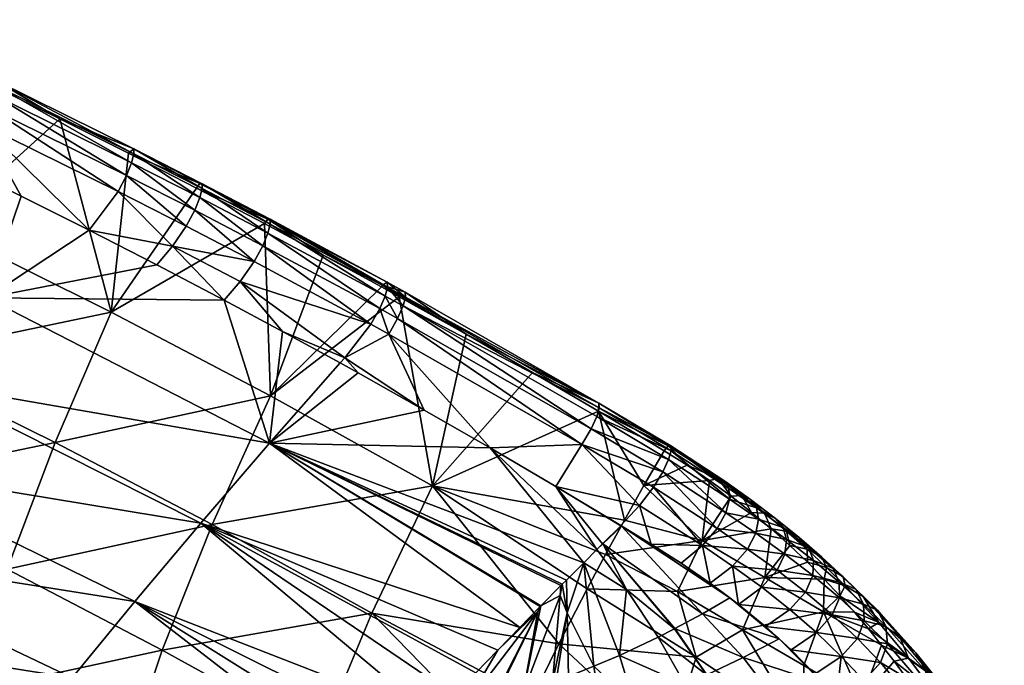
# Model space of a CAD drawing. Header units: millimetres. Extents: x -296 to 288, y -743 to -158.
# Tile 338 of 339: x 168 to 210, y -217 to -190. Entities that reach past the tile are written whole.
import ezdxf

# ---------------------------------------------------------------- set-up
doc = ezdxf.new("R2010")
doc.units = ezdxf.units.MM
doc.header["$MEASUREMENT"] = 0
doc.layers.add('Výchozí', color=7, linetype='Continuous', true_color=0x000000)

msp = doc.modelspace()

# ---------------------------------------------------------------- meshes
at = {"layer": 'Výchozí'}
mesh = msp.add_polyface(dxfattribs=at)
corners = [(169.827, -207.472, 136.975), (172.215, -201.93, 160.783), (178.975, -205.484, 160.85), (162.659, -203.934, 136.827), (164.947, -198.322, 160.717), (160.707, -209.365, 111.52), (155.619, -200.657, 136.692), (185.852, -209.308, 160.924), (184.439, -201.28, 182.932), (187.276, -202.874, 182.93), (184.439, -201.28, 182.932), (184.439, -201.28, 182.932), (184.439, -201.28, 182.932), (183.68, -200.859, 182.933), (178.72, -198.175, 182.939), (181.206, -199.507, 182.936), (175.838, -196.664, 182.942), (178.72, -198.175, 182.939), (172.943, -195.18, 182.946), (172.943, -195.18, 182.946), (167.112, -192.294, 182.955), (170.034, -193.723, 182.95), (170.034, -193.723, 182.95), (175.838, -196.664, 182.942), (164.176, -190.889, 182.959), (167.111, -192.293, 182.955), (157.812, -194.978, 160.658), (161.228, -189.511, 182.964), (164.176, -190.889, 182.959), (167.111, -192.293, 182.955), (167.112, -192.294, 182.955), (183.68, -200.859, 182.933), (181.206, -199.507, 182.936), (166.91, -201.319, 187.58), (152.101, -199.468, 186.994), (164.164, -204.935, 186.837), (178.928, -207.504, 187.513), (168.391, -197.013, 187.929), (171.276, -198.456, 187.925), (177.01, -201.428, 187.918), (162.586, -194.206, 187.938), (154.673, -195.628, 187.645), (174.149, -199.928, 187.921), (171.276, -198.456, 187.925), (174.149, -199.928, 187.921), (182.689, -204.509, 187.911), (181.935, -204.092, 187.912), (179.478, -202.749, 187.915), (182.689, -204.509, 187.911), (182.689, -204.509, 187.911), (188.302, -207.7, 187.906), (185.504, -206.091, 187.908), (182.689, -204.509, 187.911), (165.495, -195.596, 187.934), (165.494, -195.596, 187.934)]
mesh.append_faces([[corners[k] for k in face] for face in [(0, 1, 2, 2), (3, 4, 1, 1), (3, 1, 0, 0), (5, 3, 0, 0), (6, 4, 3, 3), (7, 8, 9, 9), (10, 11, 2, 2), (11, 7, 2, 2), (12, 2, 13, 13), (2, 14, 15, 15), (1, 16, 17, 17), (1, 18, 19, 19), (4, 20, 21, 21), (1, 22, 18, 18), (1, 19, 23, 23), (4, 24, 25, 25), (26, 27, 28, 28), (4, 29, 30, 30), (1, 17, 2, 2), (4, 21, 1, 1), (4, 26, 28, 28), (31, 2, 32, 32), (33, 34, 35, 35), (36, 33, 35, 35), (37, 33, 38, 38), (39, 33, 36, 36), (40, 41, 33, 33), (42, 43, 33, 33), (44, 33, 39, 39), (36, 45, 46, 46), (39, 36, 47, 47), (47, 36, 46, 46), (43, 38, 33, 33), (48, 49, 36, 36), (36, 50, 51, 51), (51, 52, 36, 36), (33, 53, 54, 54), (33, 54, 40, 40), (33, 37, 53, 53)]])
mesh = msp.add_polyface(dxfattribs=at)
corners = [(167.331, -192.327, 185.952), (167.327, -192.114, 185.082), (167.33, -192.327, 185.952), (167.237, -192.717, 186.68), (167.235, -192.716, 186.68), (167.026, -193.262, 187.252), (167.024, -193.261, 187.252), (166.678, -193.938, 187.657), (166.677, -193.938, 187.657), (173.173, -195.205, 185.957), (173.17, -194.996, 185.086), (167.329, -192.115, 185.082), (173.077, -195.591, 186.683), (172.859, -196.132, 187.252), (172.5, -196.804, 187.653), (172.5, -196.804, 187.653), (167.112, -192.293, 182.955), (170.034, -193.723, 182.95), (167.112, -192.294, 182.955), (167.111, -192.293, 182.955), (167.111, -192.293, 182.955), (172.943, -195.18, 182.946), (159.666, -192.842, 187.943), (160.806, -191.178, 187.661), (159.666, -192.842, 187.943), (160.806, -191.178, 187.661), (162.586, -194.206, 187.938), (168.391, -197.013, 187.929), (171.276, -198.456, 187.925), (165.494, -195.595, 187.934), (165.496, -195.596, 187.934), (165.495, -195.596, 187.934), (165.494, -195.596, 187.934), (174.812, -199.129, 187.888), (171.276, -198.456, 187.925), (171.276, -198.456, 187.925)]
mesh.append_faces([[corners[k] for k in face] for face in [(0, 1, 2, 2), (3, 0, 2, 2), (3, 2, 4, 4), (5, 3, 4, 4), (5, 4, 6, 6), (7, 5, 6, 6), (7, 6, 8, 8), (9, 10, 11, 11), (9, 11, 0, 0), (12, 9, 0, 0), (12, 0, 3, 3), (13, 12, 3, 3), (13, 3, 5, 5), (14, 13, 5, 5), (14, 5, 7, 7), (15, 13, 14, 14), (16, 17, 18, 18), (19, 20, 16, 16), (19, 16, 18, 18), (17, 10, 21, 21), (17, 16, 11, 11), (10, 17, 11, 11), (22, 23, 24, 24), (8, 25, 26, 26), (7, 27, 28, 28), (7, 28, 14, 14), (7, 8, 29, 29), (7, 29, 30, 30), (29, 8, 26, 26), (31, 30, 29, 29), (31, 29, 32, 32), (26, 32, 29, 29), (26, 25, 22, 22), (30, 31, 27, 27), (33, 34, 35, 35), (30, 27, 7, 7)]])
mesh = msp.add_polyface(dxfattribs=at)
corners = [(173.174, -195.206, 185.957), (173.17, -194.996, 185.086), (173.17, -194.996, 185.086), (173.173, -195.205, 185.957), (173.077, -195.591, 186.683), (173.077, -195.591, 186.683), (172.859, -196.132, 187.252), (172.859, -196.132, 187.252), (172.5, -196.804, 187.653), (176.076, -196.686, 185.96), (176.071, -196.477, 185.088), (175.979, -197.07, 186.685), (175.758, -197.608, 187.252), (175.394, -198.279, 187.652), (178.965, -198.193, 185.963), (178.959, -197.986, 185.091), (178.867, -198.576, 186.687), (178.644, -199.112, 187.252), (178.274, -199.781, 187.65), (183.938, -200.871, 185.969), (172.943, -195.18, 182.946), (175.975, -196.472, 183.99), (172.943, -195.18, 182.946), (175.838, -196.664, 182.942), (181.206, -199.507, 182.936), (178.72, -198.175, 182.939), (178.86, -197.982, 183.99), (175.975, -196.472, 183.99), (172.943, -195.18, 182.946), (173.17, -194.996, 185.086), (174.812, -199.129, 187.888), (172.5, -196.804, 187.653), (171.276, -198.456, 187.925)]
mesh.append_faces([[corners[k] for k in face] for face in [(0, 1, 2, 2), (0, 2, 3, 3), (4, 0, 3, 3), (4, 3, 5, 5), (6, 4, 5, 5), (6, 5, 7, 7), (8, 6, 7, 7), (9, 10, 1, 1), (9, 1, 0, 0), (11, 9, 0, 0), (11, 0, 4, 4), (12, 11, 4, 4), (12, 4, 6, 6), (13, 12, 6, 6), (13, 6, 8, 8), (14, 15, 10, 10), (14, 10, 9, 9), (16, 14, 9, 9), (16, 9, 11, 11), (17, 16, 11, 11), (17, 11, 12, 12), (18, 17, 12, 12), (18, 12, 13, 13), (19, 15, 14, 14), (20, 21, 22, 22), (22, 21, 23, 23), (24, 25, 26, 26), (23, 21, 26, 26), (23, 26, 25, 25), (26, 21, 10, 10), (26, 10, 15, 15), (27, 28, 2, 2), (27, 2, 29, 29), (10, 21, 1, 1), (30, 13, 8, 8), (31, 30, 8, 8), (32, 30, 31, 31)]])
mesh = msp.add_polyface(dxfattribs=at)
corners = [(183.938, -200.871, 185.969), (183.93, -200.666, 185.097), (178.959, -197.986, 185.091), (183.839, -201.251, 186.691), (178.965, -198.193, 185.963), (178.867, -198.576, 186.687), (183.611, -201.784, 187.253), (178.644, -199.112, 187.252), (183.233, -202.45, 187.649), (178.274, -199.781, 187.65), (184.7, -201.291, 185.97), (184.691, -201.086, 185.097), (184.601, -201.67, 186.691), (184.372, -202.203, 187.254), (183.992, -202.868, 187.649), (184.7, -201.291, 185.97), (184.691, -201.086, 185.097), (184.601, -201.67, 186.691), (184.372, -202.203, 187.254), (183.723, -200.789, 183.226), (184.439, -201.28, 182.932), (183.68, -200.859, 182.933), (184.439, -201.28, 182.932), (181.206, -199.507, 182.936), (187.276, -202.874, 182.93), (178.86, -197.982, 183.99), (175.394, -198.279, 187.652), (174.812, -199.129, 187.888), (177.684, -200.629, 187.885), (174.149, -199.928, 187.921), (177.01, -201.428, 187.918), (171.276, -198.456, 187.925), (179.478, -202.749, 187.915)]
mesh.append_faces([[corners[k] for k in face] for face in [(0, 1, 2, 2), (3, 0, 4, 4), (3, 4, 5, 5), (6, 3, 5, 5), (6, 5, 7, 7), (8, 6, 7, 7), (8, 7, 9, 9), (10, 11, 1, 1), (10, 1, 0, 0), (12, 10, 0, 0), (12, 0, 3, 3), (13, 12, 3, 3), (13, 3, 6, 6), (14, 13, 6, 6), (15, 16, 11, 11), (15, 11, 10, 10), (17, 15, 10, 10), (17, 10, 12, 12), (18, 17, 12, 12), (18, 12, 13, 13), (19, 20, 21, 21), (19, 22, 20, 20), (19, 21, 23, 23), (24, 19, 16, 16), (22, 19, 24, 24), (23, 25, 19, 19), (25, 2, 1, 1), (25, 1, 19, 19), (1, 11, 19, 19), (19, 11, 16, 16), (9, 26, 27, 27), (9, 27, 28, 28), (8, 9, 28, 28), (27, 29, 30, 30), (27, 30, 28, 28), (27, 31, 29, 29), (32, 28, 30, 30)]])
mesh = msp.add_polyface(dxfattribs=at)
corners = [(183.992, -202.868, 187.649), (183.611, -201.784, 187.253), (183.233, -202.45, 187.649), (183.992, -202.868, 187.649), (184.372, -202.203, 187.254), (184.372, -202.203, 187.254), (192.916, -205.793, 185.108), (184.691, -201.086, 185.097), (184.7, -201.291, 185.97), (184.601, -201.67, 186.691), (192.928, -205.993, 185.981), (182.136, -203.873, 187.919), (185.504, -206.091, 187.908), (188.302, -207.7, 187.906), (177.684, -200.629, 187.885), (182.689, -204.509, 187.911), (181.935, -204.092, 187.912), (179.478, -202.749, 187.915), (182.689, -204.509, 187.911), (186.481, -222.57, 184.263), (185.502, -224.617, 182.966), (187.794, -224.431, 183.267), (186.358, -222.584, 184.244), (184.354, -222.771, 183.938), (185.358, -224.625, 182.946), (187.466, -220.519, 185.349), (188.454, -222.296, 184.553), (187.364, -220.538, 185.333), (185.715, -220.817, 185.059), (188.376, -218.496, 186.214), (187.11, -218.847, 185.99), (183.032, -224.699, 182.629), (182.385, -222.874, 183.625), (181.558, -223.777, 182.986), (184.093, -221.033, 184.777), (183.231, -221.959, 184.222), (184.971, -220.098, 185.289), (186.77, -218.204, 186.181), (185.864, -219.155, 185.757), (187.689, -217.247, 186.559), (188.619, -216.286, 186.892)]
mesh.append_faces([[corners[k] for k in face] for face in [(0, 1, 2, 2), (3, 4, 5, 5), (3, 5, 0, 0), (6, 7, 8, 8), (9, 10, 8, 8), (3, 0, 11, 11), (3, 12, 13, 13), (2, 11, 0, 0), (14, 11, 2, 2), (15, 11, 16, 16), (17, 16, 11, 11), (18, 11, 15, 15), (11, 18, 12, 12), (12, 3, 11, 11), (11, 14, 17, 17), (19, 20, 21, 21), (22, 20, 19, 19), (23, 24, 22, 22), (25, 19, 26, 26), (27, 22, 19, 19), (27, 19, 25, 25), (28, 23, 22, 22), (28, 22, 27, 27), (29, 27, 25, 25), (30, 28, 27, 27), (31, 23, 32, 32), (31, 32, 33, 33), (23, 28, 34, 34), (23, 34, 35, 35), (28, 36, 34, 34), (35, 32, 23, 23), (36, 28, 30, 30), (37, 38, 30, 30), (30, 38, 36, 36), (30, 39, 37, 37), (40, 39, 30, 30)]])
mesh = msp.add_polyface(dxfattribs=at)
corners = [(190.097, -204.496, 182.927), (187.276, -202.874, 182.93), (192.916, -205.793, 185.108), (192.901, -206.145, 182.924), (195.689, -207.822, 182.919), (195.861, -207.613, 184.087), (195.966, -207.618, 185.11), (195.861, -207.613, 184.087), (184.691, -201.086, 185.097), (184.7, -201.291, 185.97), (192.928, -205.993, 185.981), (195.966, -207.618, 185.11), (184.601, -201.67, 186.691), (192.827, -206.367, 186.699), (195.877, -208.189, 186.701), (195.979, -207.817, 185.983), (184.372, -202.203, 187.254), (192.59, -206.894, 187.257), (195.636, -208.713, 187.257), (195.877, -208.189, 186.701), (183.992, -202.868, 187.649), (192.194, -207.553, 187.648), (194.648, -210.139, 187.861), (195.234, -209.37, 187.646), (195.636, -208.713, 187.257), (188.302, -207.7, 187.906), (191.085, -209.336, 187.903), (193.852, -211, 187.898), (194.648, -210.139, 187.861), (195.136, -211.789, 187.891), (194.648, -210.139, 187.861), (193.852, -211, 187.898), (196.404, -212.601, 187.856), (195.136, -211.789, 187.891), (193.873, -211.017, 187.898), (193.849, -211.003, 187.898), (193.873, -211.017, 187.898), (193.852, -211, 187.898), (195.136, -211.789, 187.891), (197.315, -214.747, 187.528), (193.081, -211.779, 187.837), (196.134, -215.377, 187.383), (193.08, -211.779, 187.837), (193.076, -211.772, 187.837), (193.075, -211.773, 187.837), (192.834, -212.013, 187.812), (194.082, -213.713, 187.65)]
mesh.append_faces([[corners[k] for k in face] for face in [(0, 1, 2, 2), (3, 0, 2, 2), (4, 3, 5, 5), (6, 7, 2, 2), (1, 8, 2, 2), (2, 9, 10, 10), (10, 11, 2, 2), (12, 13, 10, 10), (13, 14, 15, 15), (13, 15, 10, 10), (12, 16, 17, 17), (12, 17, 13, 13), (3, 2, 7, 7), (18, 19, 17, 17), (16, 20, 21, 21), (16, 21, 17, 17), (18, 17, 21, 21), (22, 23, 21, 21), (24, 21, 23, 23), (20, 25, 21, 21), (21, 26, 22, 22), (26, 21, 25, 25), (26, 27, 28, 28), (19, 13, 17, 17), (29, 30, 31, 31), (32, 33, 34, 34), (35, 36, 37, 37), (38, 37, 36, 36), (39, 36, 40, 40), (36, 35, 40, 40), (41, 40, 42, 42), (42, 40, 43, 43), (42, 43, 44, 44), (35, 43, 40, 40), (42, 44, 45, 45), (42, 45, 46, 46)]])
mesh = msp.add_polyface(dxfattribs=at)
corners = [(192.901, -206.145, 182.924), (195.689, -207.822, 182.919), (194.83, -209.302, 177.219), (193.999, -210.772, 171.389), (185.852, -209.308, 160.924), (193.195, -212.23, 165.433), (192.419, -213.679, 159.357), (183.277, -214.715, 137.283), (191.215, -216.017, 149.219), (190.085, -218.331, 138.792), (191.215, -216.017, 149.219), (193.195, -212.23, 165.433), (193.999, -210.772, 171.389), (190.097, -204.496, 182.927), (192.901, -206.145, 182.924), (187.276, -202.874, 182.93), (190.097, -204.496, 182.927), (189.029, -220.625, 128.098), (190.456, -214.408, 187.409), (178.928, -207.504, 187.513), (190.429, -214.435, 187.402), (191.36, -213.492, 187.596), (191.535, -213.316, 187.628), (192.272, -212.576, 187.743), (191.085, -209.336, 187.903), (192.834, -212.013, 187.812), (193.075, -211.773, 187.837), (192.834, -212.013, 187.812), (188.302, -207.7, 187.906), (192.272, -212.576, 187.743), (193.076, -211.772, 187.837), (193.849, -211.003, 187.898), (193.852, -211, 187.898), (193.076, -211.772, 187.837), (194.581, -223.991, 128.559), (195.88, -220.364, 144.4), (200.662, -223.158, 145.879), (191.215, -216.017, 149.219), (192.419, -213.679, 159.357), (197.049, -216.589, 159.357), (201.57, -219.666, 159.357), (197.049, -216.589, 159.357), (189.029, -220.625, 128.098), (190.085, -218.331, 138.792), (188.048, -222.9, 117.154), (197.612, -209.082, 182.734), (198.526, -209.75, 182.508), (197.301, -211.635, 174.921), (199.401, -210.437, 182.198), (196.665, -208.438, 182.872), (194.83, -209.302, 177.219), (195.689, -207.822, 182.919), (197.612, -209.082, 182.734), (193.999, -210.772, 171.389), (196.248, -213.8, 166.448), (193.195, -212.23, 165.433), (192.419, -213.679, 159.357), (199.02, -215.431, 166.996), (197.049, -216.589, 159.357)]
mesh.append_faces([[corners[k] for k in face] for face in [(0, 1, 2, 2), (0, 2, 3, 3), (4, 5, 6, 6), (7, 8, 9, 9), (10, 4, 6, 6), (11, 4, 12, 12), (4, 13, 14, 14), (4, 15, 16, 16), (14, 3, 4, 4), (17, 7, 9, 9), (18, 19, 20, 20), (19, 21, 22, 22), (23, 19, 22, 22), (24, 25, 26, 26), (27, 28, 29, 29), (27, 24, 28, 28), (24, 30, 31, 31), (31, 32, 24, 24), (33, 24, 26, 26), (34, 35, 36, 36), (37, 38, 39, 39), (40, 35, 41, 41), (37, 39, 35, 35), (35, 34, 42, 42), (35, 42, 43, 43), (44, 42, 34, 34), (37, 35, 43, 43), (45, 46, 47, 47), (46, 48, 47, 47), (49, 50, 51, 51), (49, 52, 50, 50), (53, 50, 47, 47), (47, 50, 52, 52), (47, 54, 55, 55), (47, 55, 53, 53), (55, 54, 56, 56), (54, 57, 58, 58), (58, 56, 54, 54)]])
mesh = msp.add_polyface(dxfattribs=at)
corners = [(176.496, -210.959, 137.122), (178.975, -205.484, 160.85), (185.852, -209.308, 160.924), (183.277, -214.715, 137.283), (174.378, -216.284, 111.988), (181.078, -219.99, 112.24), (172.632, -221.48, 85.684), (169.827, -207.472, 136.975), (167.789, -212.846, 111.755), (166.11, -218.074, 85.36), (160.707, -209.365, 111.52), (159.102, -214.633, 85.033), (157.857, -219.758, 57.601), (191.215, -216.017, 149.219), (189.029, -220.625, 128.098), (170.554, -217.469, 183.46), (156.695, -215.273, 181.5), (168.089, -220.559, 181.144), (173.209, -214.229, 185.31), (161.524, -208.504, 185.573), (159.021, -211.97, 183.784), (176.011, -210.892, 186.664), (164.164, -204.935, 186.837), (178.928, -207.504, 187.513), (185.864, -219.155, 185.757), (183.231, -221.959, 184.222), (180.749, -224.668, 182.306), (181.558, -223.777, 182.986), (184.971, -220.098, 185.289), (184.093, -221.033, 184.777), (184.093, -221.033, 184.777), (182.385, -222.874, 183.625), (186.77, -218.204, 186.181), (187.689, -217.247, 186.559), (188.619, -216.286, 186.892), (189.56, -215.321, 187.18), (190.429, -214.435, 187.402), (185.864, -219.155, 185.757), (191.307, -213.546, 187.586), (191.36, -213.492, 187.596), (192.272, -212.576, 187.743), (188.302, -207.7, 187.906), (190.456, -214.408, 187.409), (191.307, -213.546, 187.586)]
mesh.append_faces([[corners[k] for k in face] for face in [(0, 1, 2, 2), (0, 2, 3, 3), (4, 0, 3, 3), (4, 3, 5, 5), (6, 4, 5, 5), (7, 1, 0, 0), (8, 7, 0, 0), (8, 0, 4, 4), (9, 8, 4, 4), (9, 4, 6, 6), (10, 7, 8, 8), (11, 10, 8, 8), (11, 8, 9, 9), (12, 11, 9, 9), (2, 13, 3, 3), (5, 3, 14, 14), (15, 16, 17, 17), (18, 19, 20, 20), (18, 20, 15, 15), (21, 22, 19, 19), (21, 19, 18, 18), (23, 22, 21, 21), (21, 18, 24, 24), (25, 18, 15, 15), (26, 27, 15, 15), (28, 18, 29, 29), (18, 25, 30, 30), (27, 31, 15, 15), (32, 21, 24, 24), (33, 21, 32, 32), (21, 34, 35, 35), (35, 36, 23, 23), (21, 33, 34, 34), (18, 28, 37, 37), (35, 23, 21, 21), (38, 39, 23, 23), (40, 41, 23, 23), (42, 43, 23, 23)]])
mesh = msp.add_polyface(dxfattribs=at)
corners = [(192.928, -205.993, 185.981), (195.979, -207.817, 185.983), (195.966, -207.618, 185.11), (199.228, -211.998, 187.566), (197.937, -211.126, 187.65), (197.314, -211.85, 187.858), (198.596, -212.717, 187.78), (199.581, -211.325, 187.144), (198.308, -210.46, 187.245), (199.694, -210.729, 186.53), (198.462, -209.883, 186.657), (199.606, -210.242, 185.742), (198.435, -209.426, 185.898), (199.356, -209.896, 184.798), (198.261, -209.119, 184.983), (198.983, -209.721, 183.714), (197.975, -208.994, 183.923), (200.48, -212.895, 187.405), (195.136, -211.789, 187.891), (196.404, -212.601, 187.856), (197.646, -213.45, 187.769), (194.648, -210.139, 187.861), (195.234, -209.37, 187.646), (195.636, -208.713, 187.257), (195.877, -208.189, 186.701), (195.979, -207.817, 185.983), (195.861, -207.613, 184.087), (195.966, -207.618, 185.11), (196.665, -208.438, 182.872), (195.689, -207.822, 182.919), (198.526, -209.75, 182.508), (197.612, -209.082, 182.734), (199.401, -210.437, 182.198), (196.404, -212.601, 187.856), (193.873, -211.017, 187.898), (198.477, -214.069, 187.666)]
mesh.append_faces([[corners[k] for k in face] for face in [(0, 1, 2, 2), (3, 4, 5, 5), (3, 5, 6, 6), (7, 8, 4, 4), (7, 4, 3, 3), (9, 10, 8, 8), (9, 8, 7, 7), (11, 12, 10, 10), (11, 10, 9, 9), (13, 14, 12, 12), (13, 12, 11, 11), (15, 16, 14, 14), (15, 14, 13, 13), (17, 3, 6, 6), (5, 18, 19, 19), (20, 6, 5, 5), (20, 5, 19, 19), (5, 21, 18, 18), (22, 21, 5, 5), (22, 5, 4, 4), (4, 8, 23, 23), (4, 23, 22, 22), (24, 23, 8, 8), (24, 8, 10, 10), (25, 24, 10, 10), (25, 10, 12, 12), (26, 27, 14, 14), (26, 14, 16, 16), (27, 25, 12, 12), (27, 12, 14, 14), (28, 26, 16, 16), (29, 26, 28, 28), (16, 15, 30, 30), (16, 30, 31, 31), (31, 28, 16, 16), (32, 30, 15, 15), (33, 34, 35, 35)]])
mesh = msp.add_polyface(dxfattribs=at)
corners = [(143.898, -227.977, 159.459), (149.414, -236.029, 143.267), (149.081, -229.976, 159.429), (156.485, -229.645, 0.851), (156.981, -224.756, 29.462), (163.871, -228.178, 29.991), (152.217, -211.455, 84.729), (153.75, -206.144, 111.303), (160.707, -209.365, 111.52), (159.102, -214.633, 85.033), (151.032, -216.604, 57.206), (157.857, -219.758, 57.601), (150.206, -221.605, 28.969), (149.751, -226.474, 0.256), (149.679, -231.225, -28.697), (145.273, -208.441, 84.441), (144.15, -213.62, 56.83), (143.375, -218.632, 28.5), (142.96, -223.488, -0.311), (142.918, -228.199, -29.367), (143.26, -232.776, -58.433), (160.615, -230.717, 167.85), (149.613, -226.042, 168.074), (148.504, -227.926, 163.873), (159.454, -232.536, 163.732), (151.005, -223.8, 171.988), (138.411, -221.863, 168.292), (162.079, -228.579, 171.698), (152.664, -221.23, 175.564), (139.732, -219.505, 172.26), (163.827, -226.149, 175.228), (154.566, -218.378, 178.745), (141.3, -216.787, 175.874), (165.837, -223.467, 178.386), (156.695, -215.273, 181.5), (145.095, -210.464, 181.819), (143.093, -213.763, 179.07), (168.089, -220.559, 181.144), (159.021, -211.97, 183.784), (147.28, -206.951, 184.073), (170.554, -217.469, 183.46), (161.524, -208.504, 185.573), (149.081, -229.976, 159.429), (143.898, -227.977, 159.459), (149.081, -229.976, 159.429)]
mesh.append_faces([[corners[k] for k in face] for face in [(0, 1, 2, 2), (3, 4, 5, 5), (6, 7, 8, 8), (6, 8, 9, 9), (10, 6, 9, 9), (10, 9, 11, 11), (12, 10, 11, 11), (12, 11, 4, 4), (13, 12, 4, 4), (13, 4, 3, 3), (14, 13, 3, 3), (15, 7, 6, 6), (16, 15, 6, 6), (16, 6, 10, 10), (17, 16, 10, 10), (17, 10, 12, 12), (18, 17, 12, 12), (18, 12, 13, 13), (19, 13, 14, 14), (20, 19, 14, 14), (21, 22, 23, 23), (21, 23, 24, 24), (25, 26, 22, 22), (27, 25, 22, 22), (27, 22, 21, 21), (28, 29, 25, 25), (30, 28, 25, 25), (30, 25, 27, 27), (31, 32, 28, 28), (33, 31, 28, 28), (34, 35, 36, 36), (34, 36, 31, 31), (37, 34, 31, 31), (38, 39, 35, 35), (38, 35, 34, 34), (40, 38, 34, 34), (41, 39, 38, 38), (23, 42, 24, 24), (43, 44, 23, 23)]])
mesh = msp.add_polyface(dxfattribs=at)
corners = [(200.48, -212.895, 187.405), (198.596, -212.717, 187.78), (199.839, -213.617, 187.627), (200.815, -212.211, 186.963), (199.581, -211.325, 187.144), (199.228, -211.998, 187.566), (200.886, -211.595, 186.323), (199.694, -210.729, 186.53), (200.737, -211.079, 185.505), (199.606, -210.242, 185.742), (200.411, -210.693, 184.532), (199.356, -209.896, 184.798), (199.951, -210.468, 183.422), (198.983, -209.721, 183.714), (201.683, -213.826, 187.153), (201.03, -214.556, 187.384), (202, -213.125, 186.694), (202.031, -212.485, 186.03), (201.823, -211.935, 185.186), (201.422, -211.507, 184.185), (200.876, -211.23, 183.053), (202.823, -214.792, 186.804), (202.383, -212.335, 183.762), (201.755, -212.003, 182.611), (198.848, -214.344, 187.609), (199.997, -215.286, 187.363), (202.158, -215.537, 187.042), (200.234, -211.136, 181.812), (199.401, -210.437, 182.198), (201.77, -212.555, 180.838), (201.023, -211.844, 181.356), (198.477, -214.069, 187.666), (200.565, -215.805, 187.193), (199.997, -215.286, 187.363)]
mesh.append_faces([[corners[k] for k in face] for face in [(0, 1, 2, 2), (3, 4, 5, 5), (3, 5, 0, 0), (6, 7, 4, 4), (6, 4, 3, 3), (8, 9, 7, 7), (8, 7, 6, 6), (10, 11, 9, 9), (10, 9, 8, 8), (12, 13, 11, 11), (12, 11, 10, 10), (14, 0, 2, 2), (14, 2, 15, 15), (16, 3, 0, 0), (16, 0, 14, 14), (17, 6, 3, 3), (17, 3, 16, 16), (18, 8, 6, 6), (18, 6, 17, 17), (19, 10, 8, 8), (19, 8, 18, 18), (20, 12, 10, 10), (20, 10, 19, 19), (21, 14, 15, 15), (22, 19, 18, 18), (23, 20, 19, 19), (24, 25, 15, 15), (24, 15, 2, 2), (25, 26, 15, 15), (12, 20, 27, 27), (12, 27, 28, 28), (28, 13, 12, 12), (23, 29, 30, 30), (30, 27, 20, 20), (30, 20, 23, 23), (31, 32, 33, 33)]])
mesh = msp.add_polyface(dxfattribs=at)
corners = [(194.581, -223.991, 128.559), (200.662, -223.158, 145.879), (199.657, -226.987, 130.095), (201.57, -219.666, 159.357), (205.725, -222.781, 159.357), (204.992, -225.703, 148.056), (201.57, -219.666, 159.357), (195.88, -220.364, 144.4), (204.067, -218.368, 168.964), (201.623, -216.948, 167.847), (202.45, -214.662, 176.288), (199.02, -215.431, 166.996), (199.959, -213.205, 175.453), (196.248, -213.8, 166.448), (197.301, -211.635, 174.921), (204.361, -215.383, 178.279), (203.769, -214.683, 178.98), (204.922, -216.076, 177.545), (202.475, -213.268, 180.265), (203.141, -213.977, 179.644), (203.769, -214.683, 178.98), (206.883, -218.765, 174.347), (206.43, -218.106, 175.18), (207.313, -219.415, 173.496), (205.954, -217.437, 175.992), (205.452, -216.761, 176.781), (206.43, -218.106, 175.18), (204.922, -216.076, 177.545), (205.452, -216.761, 176.781), (199.401, -210.437, 182.198), (200.234, -211.136, 181.812), (201.023, -211.844, 181.356), (201.77, -212.555, 180.838), (202.475, -213.268, 180.265), (200.234, -211.136, 181.812), (201.023, -211.844, 181.356), (207.724, -220.057, 172.628), (209.829, -223.727, 167.147), (210.13, -224.311, 166.198), (209.703, -226.12, 159.357), (209.187, -222.536, 169.019), (209.514, -223.136, 168.088), (205.725, -222.781, 159.357), (209.829, -223.727, 167.147), (201.57, -219.666, 159.357), (208.115, -220.689, 171.745), (207.724, -220.057, 172.628), (208.488, -221.313, 170.848), (208.845, -221.929, 169.939), (209.187, -222.536, 169.019), (197.049, -216.589, 159.357), (208.488, -221.313, 170.848)]
mesh.append_faces([[corners[k] for k in face] for face in [(0, 1, 2, 2), (3, 4, 1, 1), (4, 5, 1, 1), (6, 1, 7, 7), (8, 9, 10, 10), (11, 12, 10, 10), (11, 10, 9, 9), (13, 14, 12, 12), (13, 12, 11, 11), (15, 10, 16, 16), (17, 10, 15, 15), (10, 18, 19, 19), (20, 10, 19, 19), (12, 18, 10, 10), (8, 10, 17, 17), (21, 8, 22, 22), (23, 8, 21, 21), (24, 8, 25, 25), (26, 8, 24, 24), (27, 28, 8, 8), (14, 29, 30, 30), (12, 31, 32, 32), (33, 12, 32, 32), (30, 12, 14, 14), (12, 34, 35, 35), (23, 36, 8, 8), (37, 38, 39, 39), (40, 41, 42, 42), (42, 41, 43, 43), (43, 39, 42, 42), (8, 44, 9, 9), (9, 44, 11, 11), (8, 36, 42, 42), (45, 42, 46, 46), (42, 47, 48, 48), (49, 42, 48, 48), (8, 42, 44, 44), (44, 50, 11, 11), (45, 51, 42, 42)]])
mesh = msp.add_polyface(dxfattribs=at)
corners = [(198.848, -214.344, 187.609), (199.839, -213.617, 187.627), (198.596, -212.717, 187.78), (197.646, -213.45, 187.769), (198.683, -219.432, 185.932), (199.693, -221.644, 184.714), (198.688, -219.43, 185.933), (197.575, -219.868, 185.79), (199.688, -221.646, 184.713), (197.496, -217.337, 186.815), (200.579, -218.619, 186.158), (199.043, -216.608, 187.008), (197.492, -217.339, 186.814), (196.581, -217.742, 186.692), (194.431, -218.595, 186.396), (194.958, -220.77, 185.449), (193.015, -219.086, 186.195), (193.234, -221.271, 185.219), (197.315, -214.747, 187.528), (200.565, -215.805, 187.193), (198.477, -214.069, 187.666), (196.137, -215.376, 187.383), (196.134, -215.377, 187.383), (195.435, -215.734, 187.29), (193.788, -216.511, 187.062), (192.704, -216.976, 186.905), (199.997, -215.286, 187.363), (198.848, -214.344, 187.609), (198.477, -214.069, 187.666), (198.477, -214.069, 187.666), (198.848, -214.344, 187.609), (197.646, -213.45, 187.769), (196.404, -212.601, 187.856), (198.477, -214.069, 187.666), (197.646, -213.45, 187.769), (193.081, -211.779, 187.837), (193.873, -211.017, 187.898), (194.082, -213.713, 187.65), (192.272, -212.576, 187.743), (193.08, -211.779, 187.837), (192.834, -212.013, 187.812)]
mesh.append_faces([[corners[k] for k in face] for face in [(0, 1, 2, 2), (0, 2, 3, 3), (4, 5, 6, 6), (7, 8, 4, 4), (9, 6, 10, 10), (9, 10, 11, 11), (12, 4, 6, 6), (12, 6, 9, 9), (13, 7, 4, 4), (13, 4, 12, 12), (14, 15, 7, 7), (14, 7, 13, 13), (16, 17, 15, 15), (16, 15, 14, 14), (18, 19, 20, 20), (21, 9, 11, 11), (21, 11, 18, 18), (22, 12, 9, 9), (22, 9, 21, 21), (23, 13, 12, 12), (23, 12, 22, 22), (24, 14, 13, 13), (24, 13, 23, 23), (25, 16, 14, 14), (25, 14, 24, 24), (26, 27, 28, 28), (29, 30, 31, 31), (32, 33, 34, 34), (21, 18, 35, 35), (20, 36, 18, 18), (37, 23, 22, 22), (38, 25, 24, 24), (23, 37, 24, 24), (37, 38, 24, 24), (22, 21, 35, 35), (22, 39, 37, 37), (40, 38, 37, 37)]])
mesh = msp.add_polyface(dxfattribs=at)
corners = [(202.823, -214.792, 186.804), (201.03, -214.556, 187.384), (202.158, -215.537, 187.042), (203.127, -214.069, 186.331), (202, -213.125, 186.694), (201.683, -213.826, 187.153), (203.12, -213.398, 185.648), (202.031, -212.485, 186.03), (203.127, -214.069, 186.331), (202.855, -212.81, 184.783), (201.823, -211.935, 185.186), (202.383, -212.335, 183.762), (201.755, -212.003, 182.611), (201.422, -211.507, 184.185), (204.184, -215.037, 185.874), (203.891, -215.788, 186.356), (204.145, -214.331, 185.179), (204.184, -215.037, 185.874), (203.828, -213.699, 184.301), (203.29, -213.173, 183.266), (202.586, -212.782, 182.102), (205.101, -215.277, 184.627), (204.74, -214.597, 183.744), (204.142, -214.015, 182.703), (203.368, -213.562, 181.534), (206.377, -216.397, 182.433), (205.687, -215.695, 181.406), (204.796, -215.112, 180.246), (201.77, -212.555, 180.838), (202.475, -213.268, 180.265), (204.361, -215.383, 178.279), (203.769, -214.683, 178.98), (203.141, -213.977, 179.644)]
mesh.append_faces([[corners[k] for k in face] for face in [(0, 1, 2, 2), (3, 4, 5, 5), (3, 5, 0, 0), (6, 7, 4, 4), (6, 4, 8, 8), (9, 10, 7, 7), (9, 7, 6, 6), (11, 10, 9, 9), (12, 13, 11, 11), (14, 3, 0, 0), (14, 0, 15, 15), (16, 6, 8, 8), (16, 8, 17, 17), (18, 9, 6, 6), (18, 6, 16, 16), (19, 11, 9, 9), (19, 9, 18, 18), (20, 12, 11, 11), (20, 11, 19, 19), (21, 16, 17, 17), (22, 18, 16, 16), (22, 16, 21, 21), (23, 19, 18, 18), (23, 18, 22, 22), (24, 20, 19, 19), (24, 19, 23, 23), (25, 22, 21, 21), (26, 23, 22, 22), (27, 24, 23, 23), (27, 23, 26, 26), (12, 20, 28, 28), (20, 24, 29, 29), (20, 29, 28, 28), (27, 30, 31, 31), (24, 27, 32, 32), (24, 32, 29, 29), (27, 31, 32, 32)]])
mesh = msp.add_polyface(dxfattribs=at)
corners = [(191.601, -219.524, 185.989), (193.234, -221.271, 185.219), (193.015, -219.086, 186.195), (190.928, -219.715, 185.889), (191.513, -221.701, 184.985), (190.724, -219.77, 185.858), (190.694, -221.881, 184.871), (190.928, -219.715, 185.889), (189.087, -220.178, 185.607), (190.446, -221.933, 184.836), (191.621, -217.406, 186.742), (192.704, -216.976, 186.905), (191.106, -217.598, 186.662), (190.95, -217.655, 186.638), (190.928, -219.715, 185.889), (191.106, -217.598, 186.662), (189.697, -218.086, 186.436), (188.454, -218.473, 186.227), (187.466, -220.519, 185.349), (188.376, -218.496, 186.214), (187.11, -218.847, 185.99), (187.364, -220.538, 185.333), (191.574, -214.703, 187.398), (192.272, -212.576, 187.743), (191.106, -217.598, 186.662), (191.271, -213.97, 187.517), (191.36, -213.492, 187.596), (191.535, -213.316, 187.628), (191.307, -213.546, 187.586), (191.36, -213.492, 187.596), (190.456, -214.408, 187.409), (190.318, -214.65, 187.356), (190.429, -214.435, 187.402), (189.56, -215.321, 187.18), (189.56, -215.321, 187.18), (188.619, -216.286, 186.892)]
mesh.append_faces([[corners[k] for k in face] for face in [(0, 1, 2, 2), (3, 4, 0, 0), (5, 6, 7, 7), (8, 9, 5, 5), (10, 0, 2, 2), (10, 2, 11, 11), (12, 3, 0, 0), (12, 0, 10, 10), (13, 5, 14, 14), (13, 14, 15, 15), (16, 8, 5, 5), (16, 5, 13, 13), (17, 18, 8, 8), (17, 8, 16, 16), (19, 18, 17, 17), (20, 21, 19, 19), (22, 11, 23, 23), (22, 12, 10, 10), (22, 13, 24, 24), (25, 16, 13, 13), (26, 22, 27, 27), (23, 27, 22, 22), (25, 22, 26, 26), (28, 25, 29, 29), (30, 16, 25, 25), (13, 22, 25, 25), (22, 10, 11, 11), (28, 30, 25, 25), (19, 31, 20, 20), (31, 19, 17, 17), (32, 31, 30, 30), (16, 31, 17, 17), (33, 31, 32, 32), (31, 34, 35, 35), (31, 35, 20, 20), (31, 16, 30, 30)]])
mesh = msp.add_polyface(dxfattribs=at)
corners = [(203.891, -215.788, 186.356), (202.823, -214.792, 186.804), (202.158, -215.537, 187.042), (203.21, -216.553, 186.598), (204.879, -216.809, 185.811), (204.179, -217.598, 186.055), (205.167, -216.025, 185.326), (204.184, -215.037, 185.874), (203.891, -215.788, 186.356), (204.879, -216.809, 185.811), (205.101, -215.277, 184.627), (204.184, -215.037, 185.874), (205.167, -216.025, 185.326), (206.609, -218.887, 184.46), (206.902, -218.027, 183.987), (199.997, -215.286, 187.363), (201.079, -216.275, 187.018), (202.085, -217.303, 186.573), (203.008, -218.362, 186.028), (203.844, -219.441, 185.392), (205.862, -219.732, 184.697), (204.596, -220.53, 184.672), (204.796, -215.112, 180.246), (206.059, -216.636, 178.795), (204.361, -215.383, 178.279), (205.452, -216.761, 176.781), (204.922, -216.076, 177.545), (201.9, -220.769, 184.953), (205.443, -221.958, 183.623), (204.063, -219.77, 185.185), (200.579, -218.619, 186.158), (202.435, -217.709, 186.376), (198.688, -219.43, 185.933), (199.693, -221.644, 184.714), (199.043, -216.608, 187.008), (200.565, -215.805, 187.193), (197.315, -214.747, 187.528), (204.063, -219.77, 185.185), (204.596, -220.53, 184.672), (203.844, -219.441, 185.392), (205.443, -221.958, 183.623), (204.596, -220.53, 184.672), (204.063, -219.77, 185.185), (202.435, -217.709, 186.376), (203.008, -218.362, 186.028), (202.085, -217.303, 186.573), (202.085, -217.303, 186.573), (201.079, -216.275, 187.018), (200.565, -215.805, 187.193), (202.435, -217.709, 186.376), (199.997, -215.286, 187.363), (200.565, -215.805, 187.193), (201.079, -216.275, 187.018), (202.435, -217.709, 186.376), (204.063, -219.77, 185.185), (203.844, -219.441, 185.392), (203.008, -218.362, 186.028)]
mesh.append_faces([[corners[k] for k in face] for face in [(0, 1, 2, 2), (0, 2, 3, 3), (4, 0, 3, 3), (4, 3, 5, 5), (6, 7, 8, 8), (6, 8, 9, 9), (10, 11, 12, 12), (13, 4, 5, 5), (14, 6, 9, 9), (15, 16, 2, 2), (16, 17, 3, 3), (16, 3, 2, 2), (5, 18, 19, 19), (18, 5, 3, 3), (18, 3, 17, 17), (20, 19, 21, 21), (20, 5, 19, 19), (22, 23, 24, 24), (23, 25, 26, 26), (23, 26, 24, 24), (27, 28, 29, 29), (30, 27, 29, 29), (30, 29, 31, 31), (32, 33, 27, 27), (32, 27, 30, 30), (34, 30, 31, 31), (34, 31, 35, 35), (36, 34, 35, 35), (37, 38, 39, 39), (40, 41, 42, 42), (43, 44, 45, 45), (46, 47, 48, 48), (46, 48, 49, 49), (50, 51, 52, 52), (53, 54, 55, 55), (53, 55, 56, 56)]])
mesh = msp.add_polyface(dxfattribs=at)
corners = [(206.609, -218.887, 184.46), (204.179, -217.598, 186.055), (205.862, -219.732, 184.697), (206.902, -218.027, 183.987), (204.879, -216.809, 185.811), (206.609, -218.887, 184.46), (206.803, -217.186, 183.302), (205.101, -215.277, 184.627), (205.167, -216.025, 185.326), (206.377, -216.397, 182.433), (205.687, -215.695, 181.406), (204.74, -214.597, 183.744), (208.032, -220.965, 182.826), (208.351, -220.021, 182.384), (208.032, -220.965, 182.826), (208.248, -219.079, 181.739), (207.788, -218.176, 180.912), (207.037, -217.349, 179.924), (206.059, -216.636, 178.795), (204.796, -215.112, 180.246), (209.477, -220.928, 179.998), (209.009, -219.91, 179.234), (208.223, -218.961, 178.304), (207.183, -218.123, 177.219), (209.276, -220.527, 176.579), (208.19, -219.569, 175.548), (209.1, -220.974, 173.801), (205.452, -216.761, 176.781), (205.954, -217.437, 175.992), (206.43, -218.106, 175.18), (206.883, -218.765, 174.347), (207.313, -219.415, 173.496), (207.724, -220.057, 172.628), (208.115, -220.689, 171.745)]
mesh.append_faces([[corners[k] for k in face] for face in [(0, 1, 2, 2), (3, 4, 5, 5), (6, 7, 8, 8), (6, 8, 3, 3), (9, 7, 6, 6), (10, 11, 9, 9), (12, 0, 2, 2), (13, 3, 5, 5), (13, 5, 14, 14), (15, 6, 3, 3), (15, 3, 13, 13), (16, 9, 6, 6), (16, 6, 15, 15), (17, 10, 9, 9), (17, 9, 16, 16), (18, 19, 10, 10), (18, 10, 17, 17), (20, 15, 13, 13), (21, 16, 15, 15), (21, 15, 20, 20), (22, 17, 16, 16), (22, 16, 21, 21), (23, 18, 17, 17), (23, 17, 22, 22), (24, 22, 21, 21), (25, 23, 22, 22), (25, 22, 24, 24), (26, 25, 24, 24), (18, 23, 27, 27), (23, 28, 27, 27), (29, 28, 23, 23), (30, 29, 25, 25), (25, 29, 23, 23), (25, 31, 30, 30), (31, 25, 26, 26), (32, 31, 26, 26), (26, 33, 32, 32)]])

doc.saveas('drawing.dxf')
